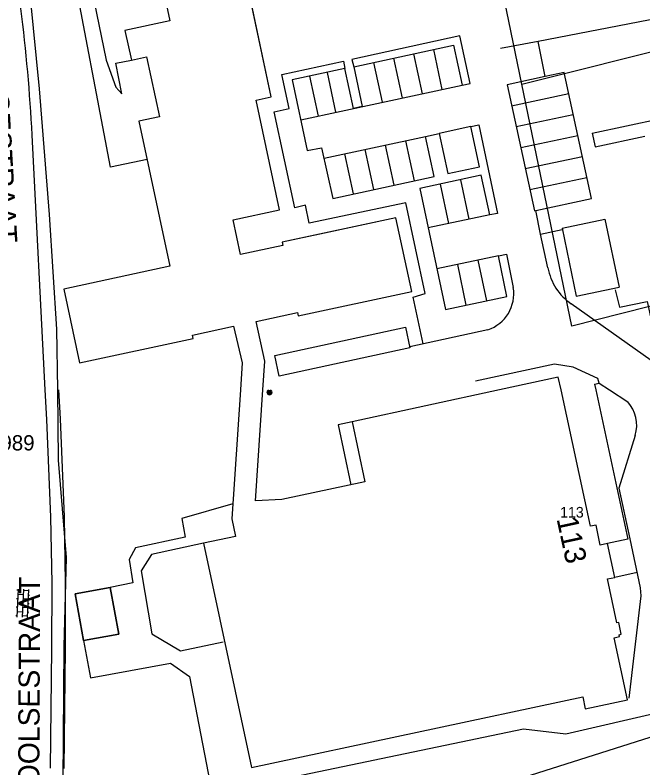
# Model space of a CAD drawing. Extents: x 148816 to 151297, y 399515 to 402500.
# Drawn here: x 150366.6 to 150440.6, y 401455.4 to 401544.2 of the extents above; entities that cross this region are included whole.
import ezdxf

# ---------------------------------------------------------------- set-up
doc = ezdxf.new("R2010")
doc.units = 0
for name, color, linetype in [('B01 Hoofdgebouw  [T] Norm', 7, 'Continuous'), ('B01 hoofgebouw', 7, 'Continuous'), ('B02 Bijgebouw  [D] Norm', 7, 'Continuous'), ('G01 perceelsgrens', 7, 'Continuous'), ('S02 Open verharding  Norm', 7, 'Continuous'), ('S05 Water  Norm', 7, 'Continuous'), ('T03 Hek raster  [D] Norm', 7, 'Continuous'), ('T04 Haag heg  [D] Gem', 7, 'Continuous'), ('V00 Kant verharding algemeen  [T] Norm', 7, 'Continuous'), ('V00 Kant verharding algemeen secundair  [T] Gem', 7, 'Continuous'), ('V00 Kant verharding algemeen secundair  [T] Norm', 7, 'Continuous'), ('Z01 perceelnummer', 7, 'Continuous'), ('Z02 huisnummer', 7, 'Continuous'), ('Z02 Huisnummer  [Tekst] Norm', 7, 'Continuous'), ('Z06 straatnaam', 7, 'Continuous')]:
    doc.layers.add(name, color=color, linetype=linetype)

msp = doc.modelspace()

# ---------------------------------------------------------------- linework, layer by layer
at = {"layer": 'B01 Hoofdgebouw  [T] Norm'}
for p, q in [((150396.83, 401534.54), (150392.85, 401553.27)), ((150384, 401547.62), (150384.88, 401543.51)), ((150384.88, 401543.51), (150379.59, 401542.38)), ((150379.59, 401542.38), (150380.35, 401538.87)), ((150380.35, 401538.87), (150382.12, 401539.25)), ((150382.12, 401539.25), (150383.64, 401532.2)), ((150395.05, 401534.16), (150396.83, 401534.54)), ((150397.8, 401521.23), (150395.05, 401534.16)), ((150383.64, 401532.2), (150381.22, 401531.68)), ((150381.22, 401531.68), (150384.87, 401514.59)), ((150392.32, 401520.07), (150397.8, 401521.23)), ((150393.19, 401515.96), (150392.32, 401520.07)), ((150411.52, 401520.29), (150398.13, 401517.42)), ((150413.4, 401511.59), (150411.52, 401520.29)), ((150431.111, 401519.066), (150436.149, 401520.123)), ((150436.149, 401520.123), (150437.812, 401512.116)), ((150431.111, 401519.066), (150432.774, 401511.059)), ((150398.13, 401517.42), (150398.21, 401517.03)), ((150398.21, 401517.03), (150393.19, 401515.96)), ((150384.87, 401514.59), (150372.4, 401511.9)), ((150432.774, 401511.059), (150437.812, 401512.116)), ((150372.4, 401511.9), (150374.25, 401503.19)), ((150399.99, 401508.74), (150413.4, 401511.59)), ((150395.03, 401508.08), (150399.91, 401509.13)), ((150399.91, 401509.13), (150399.99, 401508.74)), ((150387.55, 401506.47), (150392.39, 401507.53)), ((150392.39, 401507.53), (150393.4, 401503.18)), ((150396.06, 401503.41), (150395.03, 401508.08)), ((150374.25, 401503.19), (150387.63, 401506.08)), ((150387.63, 401506.08), (150387.55, 401506.47)), ((150393.4, 401503.18), (150393.19, 401500)), ((150395.83, 401500), (150396.06, 401503.41)), ((150430.65, 401501.49), (150423.72, 401500)), ((150430.97, 401500), (150430.65, 401501.49)), ((150393.19, 401500), (150392.18, 401484.79)), ((150394.96, 401486.94), (150395.83, 401500)), ((150423.72, 401500), (150406.35, 401496.26)), ((150434.46, 401483.94), (150430.97, 401500)), ((150406.35, 401496.26), (150407.87, 401489.19)), ((150407.87, 401489.19), (150398.07, 401487.09)), ((150398.07, 401487.09), (150394.96, 401486.94)), ((150392.18, 401484.79), (150392.61, 401482.74)), ((150435.1, 401484.08), (150434.46, 401483.94)), ((150435.6, 401481.71), (150435.1, 401484.08)), ((150392.61, 401482.74), (150388.84, 401481.93)), ((150388.84, 401481.93), (150394.49, 401455.48)), ((150436.46, 401481.89), (150435.6, 401481.71)), ((150437.3, 401477.91), (150436.46, 401481.89)), ((150436.44, 401477.72), (150437.3, 401477.91)), ((150437.56, 401472.56), (150436.44, 401477.72)), ((150377.85, 401476.72), (150373.72, 401475.97)), ((150378.85, 401471.2), (150377.85, 401476.72)), ((150373.72, 401475.97), (150374.72, 401470.45)), ((150437.77, 401472.6), (150437.56, 401472.56)), ((150438.06, 401471.2), (150437.77, 401472.6)), ((150374.72, 401470.45), (150378.85, 401471.2)), ((150437.84, 401471.14), (150438.06, 401471.2)), ((150437.88, 401470.94), (150437.84, 401471.14)), ((150437.23, 401470.8), (150437.88, 401470.94)), ((150438.79, 401463.49), (150437.23, 401470.8)), ((150394.49, 401455.48), (150433.54, 401463.83)), ((150433.54, 401463.83), (150433.83, 401462.43)), ((150433.83, 401462.43), (150438.79, 401463.49))]:
    msp.add_line(p, q, dxfattribs=at)
at = {"layer": 'B01 hoofgebouw'}
for points in [[(150395.832, 401500), (150396.06, 401503.411), (150395.03, 401508.081), (150399.91, 401509.131), (150399.99, 401508.741), (150413.4, 401511.591), (150411.52, 401520.291), (150402.565, 401518.372), (150398.13, 401517.421), (150398.21, 401517.031), (150393.19, 401515.961), (150392.32, 401520.071), (150397.8, 401521.231), (150395.05, 401534.161), (150396.83, 401534.541), (150392.85, 401553.271)], [(150384, 401547.621), (150384.88, 401543.511), (150379.59, 401542.381), (150380.35, 401538.871), (150382.12, 401539.251), (150383.64, 401532.201), (150381.22, 401531.681), (150384.87, 401514.591), (150372.4, 401511.901), (150374.25, 401503.191), (150387.63, 401506.081), (150387.55, 401506.471), (150392.39, 401507.531), (150393.4, 401503.181), (150393.189, 401500)], [(150430.974, 401500), (150430.65, 401501.491), (150423.724, 401500)], [(150393.189, 401500), (150392.18, 401484.79), (150392.61, 401482.74), (150388.84, 401481.93), (150394.49, 401455.48), (150433.54, 401463.83), (150433.83, 401462.43), (150438.79, 401463.49), (150437.23, 401470.8), (150437.88, 401470.94), (150437.84, 401471.14), (150438.06, 401471.2), (150437.77, 401472.6), (150437.56, 401472.56), (150436.44, 401477.72), (150437.3, 401477.91), (150436.46, 401481.89), (150435.6, 401481.71), (150435.1, 401484.08), (150434.46, 401483.94), (150430.974, 401500)], [(150406.35, 401496.26), (150407.87, 401489.19), (150398.07, 401487.09), (150394.96, 401486.94), (150395.832, 401500)], [(150423.724, 401500), (150406.35, 401496.26)], [(150374.72, 401470.45), (150373.72, 401475.97), (150377.85, 401476.72), (150378.85, 401471.2), (150374.72, 401470.45)]]:
    msp.add_lwpolyline(points, dxfattribs=at)
at = {"layer": 'B02 Bijgebouw  [D] Norm'}
for points in [[(150434.917, 401500.696), (150435.066, 401500)], [(150435.066, 401500), (150438.826, 401482.419), (150436.459, 401481.907)]]:
    msp.add_lwpolyline(points, dxfattribs=at)
at = {"layer": 'G01 perceelsgrens'}
for points in [[(150371.669, 401500), (150371.581, 401507.161), (150370.691, 401520.693), (150369.504, 401535.506), (150368.448, 401546.254), (150364.797, 401565.797), (150362.789, 401573.938), (150360.802, 401581.534)], [(150426.353, 401536.053), (150420.446, 401564.639), (150458.913, 401573.9)], [(150426.353, 401536.053), (150464.938, 401545.732)], [(150471.012, 401517.335), (150432.25, 401507.519), (150426.353, 401536.053)], [(150372.633, 401437.185), (150372.302, 401453.795), (150372.441, 401469.768), (150372.711, 401480.251), (150371.771, 401491.732), (150371.669, 401500)], [(150372.633, 401437.185), (150408.326, 401448.526), (150442.331, 401459.33)]]:
    msp.add_lwpolyline(points, dxfattribs=at)
at = {"layer": 'S02 Open verharding  Norm'}
for p, q in [((150367.019, 401476.532), (150366.863, 401473.236)), ((150367.618, 401476.504), (150367.462, 401473.207)), ((150368.218, 401476.475), (150368.062, 401473.179)), ((150367.012, 401476.382), (150366.863, 401476.389)), ((150367.587, 401475.855), (150366.989, 401475.882)), ((150368.21, 401476.325), (150367.611, 401476.354)), ((150368.187, 401475.826), (150368.337, 401475.819)), ((150366.964, 401475.383), (150366.814, 401475.39)), ((150367.54, 401474.856), (150366.941, 401474.884)), ((150368.163, 401475.326), (150367.564, 401475.355)), ((150368.14, 401474.827), (150368.29, 401474.82)), ((150366.917, 401474.385), (150366.767, 401474.391)), ((150366.893, 401473.885), (150367.493, 401473.856)), ((150368.116, 401474.328), (150367.517, 401474.356)), ((150368.092, 401473.829), (150368.242, 401473.821)), ((150366.87, 401473.386), (150366.72, 401473.392)), ((150368.068, 401473.329), (150367.469, 401473.357))]:
    msp.add_line(p, q, dxfattribs=at)
at = {"layer": 'S05 Water  Norm'}
for p, q in [((150396.41, 401499.941), (150396.834, 401499.941)), ((150396.41, 401499.517), (150396.41, 401499.941)), ((150396.41, 401499.8), (150396.834, 401499.8)), ((150396.41, 401499.658), (150396.834, 401499.658)), ((150396.41, 401499.517), (150396.834, 401499.517)), ((150396.552, 401499.517), (150396.552, 401499.941)), ((150396.693, 401499.517), (150396.693, 401499.941)), ((150396.834, 401499.517), (150396.834, 401499.941))]:
    msp.add_line(p, q, dxfattribs=at)
msp.add_arc((150396.622, 401499.729), 0.3, 115.40026, 64.59974, dxfattribs=at)
at = {"layer": 'T03 Hek raster  [D] Norm'}
for p, q in [((150371.977, 401496.602), (150371.801, 401500)), ((150372.449, 401485.04), (150371.978, 401496.585)), ((150372.599, 401477.268), (150372.449, 401485.04)), ((150372.589, 401469.487), (150372.599, 401477.268)), ((150372.429, 401455.391), (150372.589, 401469.471))]:
    msp.add_line(p, q, dxfattribs=at)
at = {"layer": 'T04 Haag heg  [D] Gem'}
msp.add_lwpolyline([(150437.354, 401511.815), (150437.841, 401509.757), (150441.103, 401510.44), (150441.836, 401507.174), (150445.422, 401508.126), (150446.459, 401502.649), (150447.877, 401503.006)], dxfattribs=at)
at = {"layer": 'V00 Kant verharding algemeen  [T] Norm'}
for p, q in [((150442.503, 401543.808), (150428.28, 401541.065)), ((150378.527, 401538.532), (150380.35, 401538.87)), ((150434.659, 401530.274), (150444.845, 401532.449)), ((150370.2, 401500), (150368.651, 401530.04)), ((150434.659, 401530.274), (150435.004, 401528.657)), ((150435.004, 401528.657), (150440.865, 401529.909)), ((150370.38, 401496.52), (150370.2, 401500)), ((150370.85, 401484.99), (150370.38, 401496.52)), ((150371, 401477.24), (150370.85, 401484.99)), ((150388.84, 401481.93), (150382.699, 401480.618)), ((150438.102, 401482.236), (150436.46, 401481.89)), ((150439.926, 401478.464), (150437.3, 401477.91)), ((150370.99, 401469.49), (150371, 401477.24)), ((150370.83, 401455.41), (150370.99, 401469.49))]:
    msp.add_line(p, q, dxfattribs=at)
for points in [[(150382.188, 401527.15), (150377.872, 401526.275), (150373.209, 401550.911), (150369, 401562.439), (150368.846, 401563.174), (150368.794, 401564.036), (150370.554, 401573.624), (150370.679, 401574.562), (150370.575, 401576.159), (150369.137, 401585.309), (150365.708, 401600.896), (150364.919, 401602.137), (150363.775, 401602.87), (150362.683, 401603.046), (150361.44, 401602.689), (150353.703, 401600.24)], [(150369.557, 401596.422), (150370.009, 401594.642), (150370.699, 401591.651), (150372.673, 401580.752), (150373.214, 401576.392), (150373.394, 401574.82), (150373.422, 401573.502), (150373.196, 401572.462), (150372.767, 401571.067), (150372.414, 401569.52), (150371.895, 401561.608), (150372.203, 401559.53), (150374.832, 401551.32), (150377.367, 401538.875), (150378.515, 401535.708), (150379.202, 401534.898), (150378.527, 401538.532)], [(150418.284, 401540.629), (150419.309, 401535.932), (150420.247, 401536.121), (150419.048, 401541.728), (150406.34, 401538.966), (150406.543, 401538.106)], [(150406.543, 401538.106), (150418.284, 401540.629)], [(150428.563, 401518.369), (150428.007, 401521.154), (150434.558, 401522.571), (150431.348, 401537.412), (150429.102, 401536.947), (150428.28, 401541.065), (150423.855, 401540.234)], [(150398.066, 401537.203), (150405.321, 401538.755), (150405.51, 401537.886), (150399.296, 401536.54), (150401.076, 401528.231), (150402.762, 401528.551), (150404.093, 401522.585), (150416.037, 401525.158), (150415, 401529.892), (150416.62, 401530.233), (150417.642, 401525.511), (150421.365, 401526.317), (150420.347, 401531.048), (150421.298, 401531.271), (150423.484, 401520.808), (150422.567, 401520.65), (150421.564, 401525.327), (150414.35, 401523.761), (150417.357, 401509.486), (150424.6, 401511.033), (150423.59, 401515.793), (150424.541, 401515.998), (150425.346, 401512.081)], [(150406.543, 401538.106), (150407.557, 401533.401), (150406.524, 401533.179), (150405.51, 401537.886)], [(150414.745, 401505.427), (150413.544, 401510.953), (150414.966, 401511.355), (150412.676, 401522.075), (150401.298, 401519.644), (150400.848, 401521.77), (150399.589, 401521.485), (150397.175, 401532.785), (150398.927, 401533.168), (150398.066, 401537.203)], [(150429.433, 401514.411), (150428.563, 401518.369), (150431.104, 401518.899)], [(150442.539, 401502.815), (150432.18, 401510.158)], [(150422.339, 401507.089), (150413.142, 401505.076)], [(150430.188, 401503.052), (150420.908, 401501.021)], [(150435.46, 401500.79), (150435.315, 401501.347), (150432.383, 401502.692), (150430.188, 401503.052)], [(150434.917, 401500.696), (150435.46, 401500.79), (150436.677, 401500)], [(150436.677, 401500), (150438.824, 401498.607)], [(150406.35, 401496.26), (150404.698, 401495.905), (150406.217, 401488.834)], [(150439.711, 401494.648), (150437.793, 401488.405), (150439.085, 401482.441), (150440.301, 401476.692), (150440.379, 401475.738), (150438.977, 401463.679)], [(150392.282, 401486.58), (150386.271, 401484.842), (150386.683, 401482.636), (150380.844, 401481.388), (150380.092, 401480.01), (150380.505, 401477.246), (150377.85, 401476.72)], [(150388.84, 401481.93), (150382.699, 401480.618), (150381.517, 401478.669), (150382.754, 401471.265), (150386.125, 401469.244), (150391.157, 401470.319)], [(150374.72, 401470.45), (150375.513, 401466.081), (150384.946, 401467.794), (150387.184, 401466.227), (150390.496, 401449.136), (150390.14, 401449.06)], [(150372.712, 401437.709), (150393.105, 401443.842), (150391.331, 401452.691), (150426.561, 401460.071), (150431.537, 401459.447), (150442.914, 401462.114)]]:
    msp.add_lwpolyline(points, dxfattribs=at)
msp.add_lwpolyline([(150397.253, 401504.049), (150412.641, 401507.387), (150413.166, 401504.966), (150397.778, 401501.628)], close=True, dxfattribs=at)
for centre, radius, start, end in [((150170.99, 401519.934), 197.919, 2.92699, 11.59389), ((150435.819, 401515.522), 6.482, 189.86914, 235.84745), ((150420.925, 401511.342), 4.482, 288.38767, 9.48586), ((150435.812, 401495.853), 4.081, 342.81944, 42.4373)]:
    msp.add_arc(centre, radius, start, end, dxfattribs=at)
at = {"layer": 'V00 Kant verharding algemeen secundair  [T] Gem'}
for p, q in [((150413.582, 401539.619), (150414.595, 401534.917)), ((150415.929, 401540.123), (150416.941, 401535.422)), ((150408.889, 401538.61), (150409.903, 401533.906)), ((150411.236, 401539.114), (150412.249, 401534.412)), ((150402.379, 401532.286), (150401.365, 401536.993)), ((150404.452, 401532.732), (150403.438, 401537.437)), ((150425.151, 401533.51), (150431.883, 401534.939)), ((150425.686, 401531.037), (150432.418, 401532.466)), ((150420.347, 401531.048), (150416.62, 401530.233)), ((150426.221, 401528.565), (150432.953, 401529.993)), ((150410.241, 401528.867), (150411.278, 401524.133)), ((150412.636, 401529.383), (150413.673, 401524.649)), ((150407.846, 401528.351), (150408.883, 401523.617)), ((150405.451, 401527.835), (150406.488, 401523.101)), ((150426.756, 401526.092), (150433.487, 401527.521)), ((150420.141, 401520.139), (150419.164, 401524.775)), ((150427.291, 401523.619), (150434.022, 401525.048)), ((150417.734, 401519.632), (150416.757, 401524.268)), ((150418.757, 401514.775), (150419.764, 401509.993)), ((150421.164, 401515.282), (150422.171, 401510.5))]:
    msp.add_line(p, q, dxfattribs=at)
at = {"layer": 'V00 Kant verharding algemeen secundair  [T] Norm'}
for p, q in [((150400.321, 401531.843), (150419.309, 401535.932)), ((150403.056, 401527.319), (150415, 401529.892)), ((150422.567, 401520.65), (150415.327, 401519.125)), ((150423.59, 401515.793), (150416.35, 401514.268))]:
    msp.add_line(p, q, dxfattribs=at)
msp.add_lwpolyline([(150429.102, 401536.947), (150424.616, 401535.983), (150427.832, 401521.116), (150428.007, 401521.154)], dxfattribs=at)

# ---------------------------------------------------------------- texts
at = {"layer": 'Z01 perceelnummer'}
msp.add_text('989', height=1.8, dxfattribs=at).set_placement((150364.921, 401492.87))
at = {"layer": 'Z02 huisnummer'}
msp.add_text('113', height=2.5, rotation=282.24286, dxfattribs=at).set_placement((150430.432, 401484.811))
at = {"layer": 'Z02 Huisnummer  [Tekst] Norm'}
msp.add_text('113', height=1.25, dxfattribs=at).set_placement((150430.86, 401484.96))
at = {"layer": 'Z06 straatnaam'}
for rotation, p in [(273.32607, (150362.864, 401544.161)), (89.77082, (150369.489, 401451.045))]:
    msp.add_text('POOLSESTRAAT', height=2.5, rotation=rotation, dxfattribs=at).set_placement(p)

doc.saveas('drawing.dxf')
